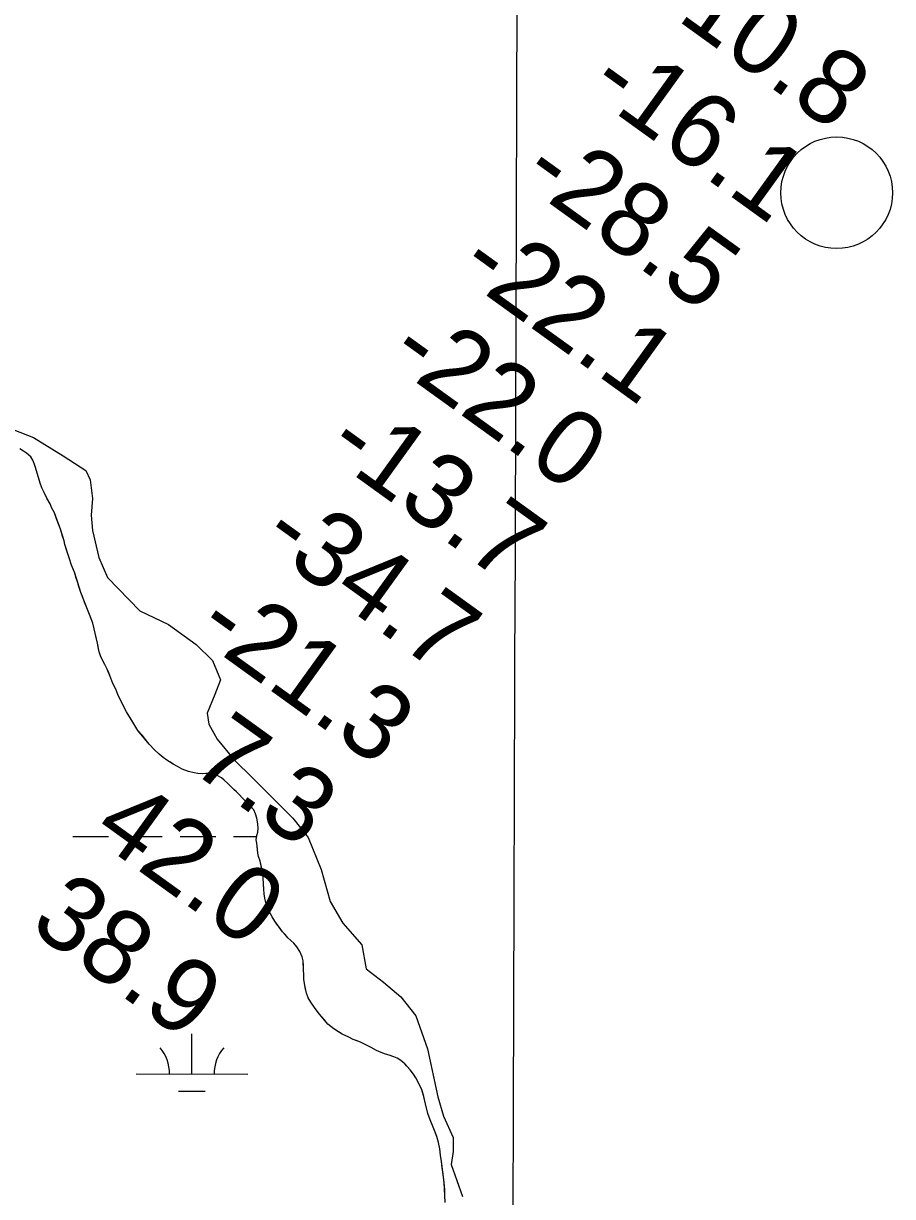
# Model space of a CAD drawing. Extents: x 3148686 to 3186545, y 916144 to 941516.
# Drawn here: x 3160368 to 3161146, y 937293 to 938344 of the extents above; entities that cross this region are included whole.
import ezdxf

# ---------------------------------------------------------------- set-up
doc = ezdxf.new("R2010")
doc.units = 0
for name, color, linetype in [('V-GRID-MAJR', 7, 'Continuous'), ('V-RIVR-EDGE', 7, 'Continuous'), ('V-RIVR-MILE', 7, 'Continuous'), ('V-RIVR-RANG', 7, 'Continuous'), ('V-SITE-VEGE', 7, 'Continuous'), ('V-WETL-SWMP', 7, 'Continuous')]:
    doc.layers.add(name, color=color, linetype=linetype)

msp = doc.modelspace()

# ---------------------------------------------------------------- linework, layer by layer
at = {"layer": 'V-GRID-MAJR'}
msp.add_spline([(3160753.613, 921529.2320000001), (3160773.887, 927589.627), (3160794.169, 933652.633), (3160814.452, 939715.688), (3160814.461, 939718.2490000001)], degree=3, dxfattribs=at)
at = {"layer": 'V-RIVR-EDGE'}
for points in [[(3160359.056916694, 937979.8063146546), (3160376.7698409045, 937973.0252327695), (3160403.3238831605, 937956.6482557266), (3160423.5031665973, 937943.4783861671), (3160427.382631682, 937934.9585412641), (3160429.4689719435, 937918.2874719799), (3160428.368371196, 937903.3972522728), (3160429.3979508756, 937889.5655467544), (3160435.0117949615, 937865.4392843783), (3160442.768971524, 937847.690411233), (3160452.318396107, 937837.7381707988), (3160471.7718369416, 937817.8328131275), (3160497.626340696, 937805.3580980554), (3160522.4039173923, 937787.567138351), (3160536.9071037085, 937773.3475226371), (3160543.955973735, 937755.9549947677), (3160538.9592486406, 937742.8473782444), (3160532.1807971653, 937726.198229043), (3160533.5746133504, 937716.2661550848), (3160540.987719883, 937702.7732587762), (3160556.189567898, 937684.2967894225), (3160573.1696350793, 937667.943486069), (3160608.8948365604, 937632.04117032), (3160622.680948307, 937614.6319831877), (3160634.311452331, 937585.8811234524), (3160642.396916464, 937557.4936234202), (3160653.6956257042, 937537.9630238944), (3160670.6678016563, 937518.4183955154), (3160674.5157018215, 937497.1332505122), (3160690.087923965, 937485.038554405), (3160705.6575156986, 937471.8800832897), (3160719.089912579, 937454.8263646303)], [(3160719.089912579, 937454.8263646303), (3160729.300296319, 937425.369828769), (3160738.7681781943, 937382.4405630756), (3160743.6894982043, 937365.053296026), (3160752.506942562, 937345.8834257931), (3160752.476254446, 937333.4727173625), (3160750.6743615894, 937321.7755762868), (3160760.886498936, 937293.0282237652)]]:
    msp.add_lwpolyline(points, dxfattribs=at)
at = {"layer": 'V-RIVR-MILE'}
msp.add_circle((3161095.855000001, 938192.2049999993), 50.00000000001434, dxfattribs=at)
at = {"layer": 'V-SITE-VEGE'}
for p, q in [((3160367.654, 937960.7979999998), (3160364.328, 937962.7959999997)), ((3160370.22, 937958.956), (3160367.6540000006, 937960.7980000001)), ((3160374.142, 937955.5829999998), (3160370.22, 937958.9559999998)), ((3160376.094, 937952.5319999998), (3160374.142, 937955.5829999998)), ((3160377.286, 937949.638), (3160376.094, 937952.5319999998)), ((3160378.473, 937946.1359999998), (3160377.286, 937949.638)), ((3160382.616, 937932.1339999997), (3160378.473, 937946.1359999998)), ((3160384.103, 937928.0209999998), (3160382.616, 937932.1339999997)), ((3160386.043, 937923.6039999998), (3160384.103, 937928.0209999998)), ((3160388.5840000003, 937918.5739999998), (3160386.043, 937923.6039999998)), ((3160391.431, 937913.5399999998), (3160388.5840000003, 937918.5739999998)), ((3160393.074, 937909.731), (3160391.431, 937913.5399999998)), ((3160395.316, 937905.461), (3160393.074, 937909.731)), ((3160401.1180000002, 937889.927), (3160395.316, 937905.461)), ((3160404.082, 937880.338), (3160401.1180000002, 937889.927)), ((3160404.8170000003, 937877.143), (3160404.0820000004, 937880.338)), ((3160408.52, 937865.1169999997), (3160404.8170000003, 937877.143)), ((3160410.748, 937858.5719999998), (3160408.52, 937865.1169999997)), ((3160413.576, 937851.4119999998), (3160410.748, 937858.5719999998)), ((3160418.909, 937834.213), (3160413.576, 937851.4119999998)), ((3160424.867, 937818.9799999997), (3160418.909, 937834.213)), ((3160426.806, 937814.5599999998), (3160424.867, 937818.9799999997)), ((3160429.632, 937806.794), (3160426.806, 937814.5599999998)), ((3160430.957, 937801.623), (3160429.632, 937806.794)), ((3160433.894, 937788.6899999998), (3160430.957, 937801.623)), ((3160435.355, 937781.0859999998), (3160433.894, 937788.6899999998)), ((3160436.991, 937776.5210000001), (3160435.355, 937781.0859999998)), ((3160440.427, 937769.5079999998), (3160436.991, 937776.5210000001)), ((3160442.674, 937765.3899999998), (3160440.427, 937769.5079999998)), ((3160445.955, 937757.4679999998), (3160442.674, 937765.3899999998)), ((3160447.739, 937752.7469999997), (3160445.955, 937757.4679999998)), ((3160450.278, 937747.4119999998), (3160447.739, 937752.7469999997)), ((3160452.218, 937742.841), (3160450.278, 937747.4119999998)), ((3160457, 937732.7829999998), (3160452.218, 937742.841)), ((3160459.992, 937727.143), (3160457.0000000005, 937732.7829999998)), ((3160467.338, 937714.9349999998), (3160459.992, 937727.143)), ((3160470.191, 937710.6629999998), (3160467.338, 937714.9349999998)), ((3160480.269, 937698.2849999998), (3160470.191, 937710.6629999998)), ((3160485.09, 937693.2349999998), (3160480.269, 937698.2849999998)), ((3160489.16, 937689.2549999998), (3160485.09, 937693.2349999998)), ((3160492.7800000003, 937686.343), (3160489.16, 937689.2549999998)), ((3160496.1040000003, 937684.0389999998), (3160492.7800000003, 937686.343)), ((3160501.847, 937680.3509999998), (3160496.1040000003, 937684.0389999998)), ((3160505.474, 937678.1959999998), (3160501.847, 937680.3509999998)), ((3160509.859, 937675.886), (3160505.474, 937678.1959999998)), ((3160515.311, 937673.8690000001), (3160509.859, 937675.886)), ((3160520.615, 937672.4619999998), (3160515.311, 937673.8689999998)), ((3160523.648, 937671.9819999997), (3160520.615, 937672.4619999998)), ((3160527.594, 937671.7980000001), (3160523.648, 937671.9819999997)), ((3160534.2770000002, 937672.0499999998), (3160527.594, 937671.7980000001)), ((3160537.615, 937671.7220000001), (3160534.2770000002, 937672.0499999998)), ((3160541.552, 937670.0199999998), (3160537.615, 937671.7220000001)), ((3160544.877, 937668.1729999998), (3160541.552, 937670.0199999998)), ((3160550.157, 937663.7289999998), (3160544.877, 937668.1729999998)), ((3160556.035, 937657.7609999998), (3160550.157, 937663.7289999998)), ((3160558.448, 937655.6169999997), (3160556.035, 937657.7609999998)), ((3160561.0100000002, 937653.0159999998), (3160558.448, 937655.6169999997)), ((3160563.416, 937650.2629999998), (3160561.0100000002, 937653.0159999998)), ((3160568.6920000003, 937645.0589999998), (3160563.416, 937650.2629999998)), ((3160573.81, 937639.4009999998), (3160568.6920000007, 937645.0589999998)), ((3160575.452, 937635.7429999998), (3160573.81, 937639.4009999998)), ((3160576.6380000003, 937631.938), (3160575.452, 937635.7429999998)), ((3160577.5100000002, 937627.0719999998), (3160576.6380000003, 937631.938)), ((3160577.7830000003, 937622.8179999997), (3160577.5100000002, 937627.0719999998)), ((3160575.88, 937612.6579999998), (3160576.671, 937616.4469999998)), ((3160576.671, 937616.4469999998), (3160577.605, 937619.4799999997)), ((3160577.605, 937619.4799999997), (3160577.7830000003, 937622.8179999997)), ((3160576.615, 937609.4629999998), (3160575.88, 937612.6579999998)), ((3160577.613, 937600.7999999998), (3160576.615, 937609.4629999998)), ((3160578.194, 937597.6069999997), (3160577.613, 937600.7999999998)), ((3160579.679, 937593.3429999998), (3160578.194, 937597.6069999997)), ((3160581.879, 937583.1519999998), (3160579.679, 937593.3429999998)), ((3160582.294, 937578.1389999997), (3160581.879, 937583.1519999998)), ((3160582.827, 937568.2639999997), (3160582.294, 937578.1389999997)), ((3160583.251, 937564.3129999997), (3160582.827, 937568.2639999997)), ((3160583.828, 937560.3599999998), (3160583.251, 937564.3129999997)), ((3160585.592, 937552.7539999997), (3160583.828, 937560.3599999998)), ((3160587.384, 937548.9450000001), (3160585.592, 937552.7539999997)), ((3160590.228, 937543.608), (3160587.384, 937548.9450000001)), ((3160592.627, 937539.6410000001), (3160590.228, 937543.608)), ((3160599.6920000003, 937530.3219999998), (3160592.627, 937539.6410000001)), ((3160604.509, 937524.817), (3160599.6920000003, 937530.3219999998)), ((3160609.787, 937519.9199999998), (3160604.509, 937524.817)), ((3160612.494, 937516.7069999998), (3160609.787, 937519.9199999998)), ((3160615.194, 937512.435), (3160612.494, 937516.7069999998)), ((3160617.133, 937507.8659999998), (3160615.194, 937512.435)), ((3160618.167, 937504.2119999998), (3160617.133, 937507.8659999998)), ((3160618.409, 937496.0099999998), (3160618.167, 937504.2119999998)), ((3160618.677, 937491.6049999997), (3160618.409, 937496.0099999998)), ((3160618.646, 937487.6559999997), (3160618.677, 937491.6049999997)), ((3160619.515, 937482.1819999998), (3160618.646, 937487.6559999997)), ((3160620.9790000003, 937475.1859999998), (3160619.515, 937482.1819999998)), ((3160622.62, 937471.0719999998), (3160620.9790000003, 937475.1859999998)), ((3160625.018, 937467.109), (3160622.6200000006, 937471.0719999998)), ((3160628.921, 937461.4579999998), (3160625.018, 937467.109)), ((3160632.8310000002, 937456.4159999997), (3160628.921, 937461.4579999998)), ((3160640.204, 937447.5519999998), (3160632.8310000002, 937456.4159999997)), ((3160642.768, 937445.255), (3160640.204, 937447.5519999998)), ((3160645.424, 937443.262), (3160642.768, 937445.255)), ((3160653.133, 937438.6459999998), (3160645.424, 937443.262)), ((3160658.881, 937435.7170000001), (3160653.133, 937438.6460000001)), ((3160662.963, 937433.8609999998), (3160658.881, 937435.7170000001)), ((3160669.478, 937431.3829999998), (3160662.963, 937433.8609999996)), ((3160672.3510000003, 937429.9929999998), (3160669.478, 937431.3829999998)), ((3160679.005, 937426.4500000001), (3160672.3510000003, 937429.9929999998)), ((3160683.693, 937423.8299999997), (3160679.005, 937426.4500000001)), ((3160688.082, 937421.975), (3160683.693, 937423.8300000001)), ((3160691.715, 937420.5799999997), (3160688.082, 937421.9749999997)), ((3160695.049, 937419.6419999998), (3160691.715, 937420.5799999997)), ((3160699.291, 937418.2429999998), (3160695.049, 937419.6419999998)), ((3160702.166, 937417.006), (3160699.291, 937418.2429999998)), ((3160705.643, 937415.0059999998), (3160702.166, 937417.006)), ((3160709.113, 937412.0929999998), (3160705.643, 937415.0059999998)), ((3160713.93, 937406.5879999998), (3160709.113, 937412.0929999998)), ((3160716.785, 937402.7709999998), (3160713.93, 937406.5879999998)), ((3160718.886, 937399.4119999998), (3160716.785, 937402.7709999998)), ((3160720.682, 937396.2109999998), (3160718.886, 937399.4119999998)), ((3160722.326, 937392.707), (3160720.682, 937396.2109999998)), ((3160723.971, 937389.655), (3160722.326, 937392.707)), ((3160726.197, 937382.8049999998), (3160723.971, 937389.655)), ((3160727.512, 937376.1140000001), (3160726.197, 937382.8049999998)), ((3160729.873, 937367.441), (3160727.5120000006, 937376.1140000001)), ((3160731.9560000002, 937361.8049999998), (3160729.873, 937367.441)), ((3160735.235, 937353.7309999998), (3160731.9560000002, 937361.8049999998)), ((3160737.914, 937346.725), (3160735.235, 937353.7309999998)), ((3160739.392, 937341.552), (3160737.914, 937346.725)), ((3160740.412, 937335.9239999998), (3160739.392, 937341.552)), ((3160741.127, 937330.2999999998), (3160740.412, 937335.9239999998)), ((3160741.9930000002, 937324.525), (3160741.127, 937330.2999999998)), ((3160744.428, 937305.5239999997), (3160741.9930000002, 937324.525)), ((3160745.098, 937293.9769999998), (3160744.428, 937305.5239999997)), ((3160745.3540000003, 937287.7490000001), (3160745.098, 937293.9769999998))]:
    msp.add_line(p, q, dxfattribs=at)
at = {"layer": 'V-WETL-SWMP'}
for p, q in [((3160411.8303589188, 937615.6194646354), (3160443.8303411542, 937615.5857461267)), ((3160459.8303322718, 937615.568886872), (3160491.8303145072, 937615.5351683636)), ((3160507.8303056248, 937615.5183091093), (3160539.83028786, 937615.4845906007)), ((3160555.8302789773, 937615.4677313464), (3160576.461194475, 937615.4459924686)), ((3160518.450278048, 937402.9030007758), (3160518.4882113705, 937438.9029807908)), ((3160468.450305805, 937402.9556859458), (3160568.450250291, 937402.8503156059)), ((3160506.4340250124, 937387.4846537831), (3160530.434011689, 937387.4593649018))]:
    msp.add_line(p, q, dxfattribs=at)
msp.add_lwpolyline([(3160745.3540000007, 937287.7490000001), (3160745.0980000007, 937293.9770000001), (3160744.8340000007, 937298.991), (3160744.429, 937305.523), (3160743.71, 937310.844000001), (3160743.1370000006, 937315.252), (3160742.71, 937318.9), (3160741.9940000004, 937324.523999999), (3160741.128, 937330.300999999), (3160740.4119999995, 937335.925), (3160739.3929999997, 937341.551), (3160737.914, 937346.726), (3160736.276, 937350.837999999), (3160735.235, 937353.731999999), (3160733.4469999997, 937358.149), (3160731.9570000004, 937361.805), (3160729.874, 937367.4400000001), (3160728.5440000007, 937372.1579999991), (3160727.512, 937376.1140000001), (3160726.7800000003, 937379.612), (3160726.197, 937382.805), (3160724.861, 937386.764000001), (3160723.972, 937389.6560000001), (3160722.326, 937392.7059999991), (3160720.682, 937396.211), (3160718.8850000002, 937399.414), (3160716.7849999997, 937402.771000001), (3160713.929, 937406.589), (3160711.069, 937409.8), (3160709.113, 937412.093), (3160705.6430000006, 937415.005), (3160702.165, 937417.006), (3160699.29, 937418.2440000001), (3160695.049, 937419.643), (3160691.715, 937420.5800000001), (3160688.082, 937421.975), (3160683.6920000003, 937423.8310000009), (3160679.005, 937426.449), (3160675.5270000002, 937428.298000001), (3160672.3510000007, 937429.993000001), (3160669.4769999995, 937431.382), (3160666.6, 937432.4670000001), (3160662.966, 937433.862), (3160658.881, 937435.716), (3160653.133, 937438.645), (3160648.296, 937441.567999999), (3160645.4240000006, 937443.260999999), (3160642.767, 937445.255), (3160640.203, 937447.553000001), (3160636.8930000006, 937451.527), (3160632.8310000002, 937456.417000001), (3160628.9220000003, 937461.459), (3160625.018, 937467.108), (3160622.619, 937471.0739999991), (3160620.9800000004, 937475.187), (3160620.2489999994, 937478.837), (3160619.5160000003, 937482.1830000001), (3160618.647, 937487.6570000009), (3160618.678000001, 937491.605), (3160618.4080000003, 937496.011), (3160618.285, 937499.808000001), (3160618.1680000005, 937504.213), (3160617.1330000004, 937507.8649999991), (3160615.194, 937512.436), (3160612.494, 937516.708), (3160609.786, 937519.9180000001), (3160607.072, 937522.5210000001), (3160604.509, 937524.818000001), (3160601.95, 937527.7230000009), (3160599.6920000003, 937530.322), (3160596.835, 937533.9890000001), (3160594.5810000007, 937537.0430000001), (3160592.627, 937539.64), (3160590.2280000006, 937543.606999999), (3160587.384, 937548.9439999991), (3160585.5909999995, 937552.7540000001), (3160584.71, 937556.557), (3160583.828, 937560.3600000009), (3160583.251, 937564.312999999), (3160582.826, 937568.263999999), (3160582.558, 937572.822), (3160582.295, 937578.139), (3160581.8790000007, 937583.153), (3160580.8510000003, 937587.716000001), (3160579.6799999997, 937593.344), (3160578.194, 937597.6070000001), (3160577.612, 937600.801), (3160577.183, 937604.297), (3160576.6159999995, 937609.4639999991), (3160575.8810000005, 937612.659), (3160576.6700000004, 937616.449), (3160577.6040000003, 937619.479), (3160577.782, 937622.818), (3160577.511, 937627.072000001), (3160576.638, 937631.938), (3160575.452, 937635.7440000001), (3160573.81, 937639.4010000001), (3160571.101, 937642.459), (3160568.691, 937645.059), (3160565.8269999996, 937647.814), (3160563.417, 937650.263000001), (3160561.008, 937653.015), (3160558.4470000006, 937655.616), (3160556.034, 937657.761), (3160553.171, 937660.668000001), (3160550.1580000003, 937663.728), (3160547.292, 937666.18), (3160544.8770000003, 937668.1730000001), (3160541.551, 937670.0210000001), (3160537.6160000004, 937671.7220000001), (3160534.278, 937672.051000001), (3160531.088, 937671.9239999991), (3160527.5939999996, 937671.799), (3160523.6479999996, 937671.9820000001), (3160520.614, 937672.461), (3160515.31, 937673.8690000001), (3160509.859, 937675.885), (3160505.473, 937678.197000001), (3160501.846, 937680.351), (3160498.672, 937682.349), (3160496.1040000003, 937684.039), (3160492.7809999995, 937686.3429999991), (3160489.1590000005, 937689.256), (3160485.09, 937693.236), (3160480.27, 937698.284), (3160476.81, 937702.563), (3160473.801, 937706.231), (3160470.191, 937710.662), (3160467.339, 937714.9360000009), (3160463.7410000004, 937720.886), (3160459.9930000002, 937727.1410000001), (3160456.999000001, 937732.783), (3160454.6090000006, 937737.813), (3160452.218, 937742.8420000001), (3160450.279, 937747.4130000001), (3160447.7389999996, 937752.747), (3160445.954, 937757.469), (3160444.0160000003, 937762.191), (3160442.674, 937765.390000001), (3160440.4279999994, 937769.508), (3160439.083, 937772.252), (3160436.99, 937776.52), (3160435.355, 937781.088), (3160434.478, 937785.4979999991), (3160433.895, 937788.692), (3160432.4260000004, 937795.081), (3160430.9580000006, 937801.622), (3160429.632, 937806.795), (3160427.997, 937811.363), (3160426.807, 937814.561), (3160424.8669999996, 937818.98), (3160422.3350000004, 937825.378), (3160420.4, 937830.403999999), (3160418.9100000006, 937834.211999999), (3160417.2809999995, 937839.5390000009), (3160415.949, 937843.953), (3160414.909, 937846.998000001), (3160413.577, 937851.4119999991), (3160412.3850000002, 937854.307000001), (3160410.747, 937858.5709999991), (3160408.5199999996, 937865.118), (3160406.5950000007, 937871.511000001), (3160404.8170000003, 937877.1429999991), (3160404.0819999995, 937880.338), (3160402.7489999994, 937884.6), (3160401.119, 937889.927), (3160399.3340000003, 937894.648000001), (3160397.25, 937900.131), (3160395.3170000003, 937905.461), (3160393.0730000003, 937909.729999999), (3160391.432, 937913.5389999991), (3160388.586, 937918.573), (3160386.0430000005, 937923.603), (3160384.1029999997, 937928.022), (3160382.6159999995, 937932.134), (3160381.4329999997, 937936.243), (3160379.9510000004, 937940.962000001), (3160378.473, 937946.136), (3160377.285, 937949.638), (3160376.093, 937952.532), (3160374.1419999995, 937955.584), (3160370.22, 937958.956), (3160367.6529999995, 937960.7980000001)], dxfattribs=at)
for centre, radius, start, end in [((3160463.207872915, 937403.4360133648), 35.24628790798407, 359.1678071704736, 40.711465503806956), ((3160573.693683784, 937403.3195940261), 35.246287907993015, 139.16780416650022, 180.71146249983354)]:
    msp.add_arc(centre, radius, start, end, dxfattribs=at)

# ---------------------------------------------------------------- texts
at = {"layer": 'V-RIVR-RANG'}
for s, p in [('-10.8', (3160927.438342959, 938365.2223259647)), ('-16.1', (3160871.077023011, 938282.5769070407)), ('-28.5', (3160810.864342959, 938202.7083259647)), ('-22.1', (3160754.5040230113, 938120.0639070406)), ('-22.0', (3160691.9377340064, 938041.8922824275)), ('-13.7', (3160636.004342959, 937958.9383259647)), ('-34.7', (3160577.717342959, 937877.6823259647)), ('-21.3', (3160519.430342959, 937796.4253259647)), ('7.3', (3160515.0633844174, 937676.2925960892)), ('42.0', (3160427.463254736, 937616.1714174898)), ('38.9', (3160371.315899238, 937533.3717297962))]:
    msp.add_text(s, height=67, rotation=324.2083257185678, dxfattribs=at).set_placement(p)

doc.saveas('drawing.dxf')
